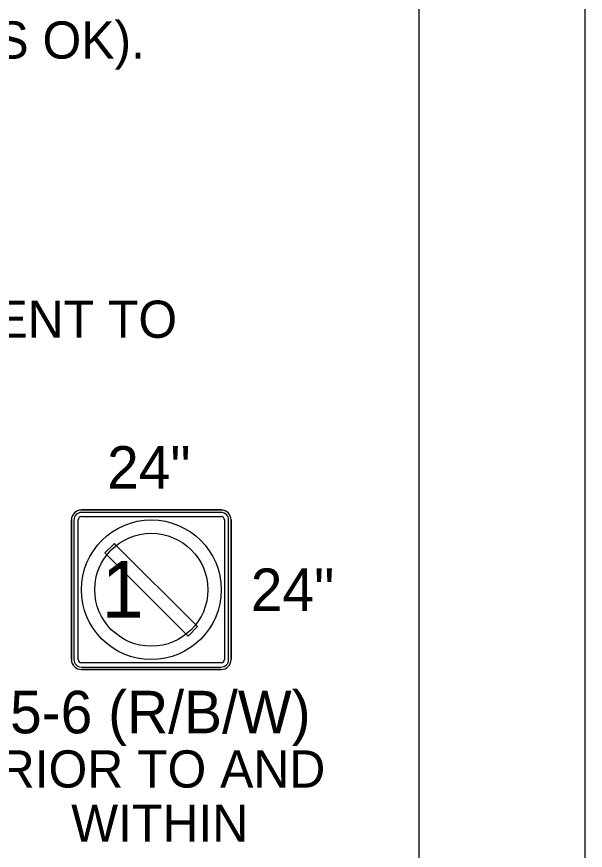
# Model space of a CAD drawing. Extents: x 99958 to 100176, y 99935 to 100011.
# Drawn here: x 100114.994 to 100116.062, y 99941.262 to 99942.829 of the extents above; entities that cross this region are included whole.
import ezdxf

# ---------------------------------------------------------------- set-up
doc = ezdxf.new("R2010")
doc.units = 0
for name, color, linetype in [('SH_GI_GeneralNotesBodyText', 7, 'Continuous'), ('SH_GI_PlotLimits', 7, 'Continuous'), ('SH_GI_SheetBorder', 7, 'Continuous'), ('TR_SN_ConstructionSigns', 7, 'Continuous')]:
    doc.layers.add(name, color=color, linetype=linetype)

msp = doc.modelspace()

# ---------------------------------------------------------------- linework, layer by layer
at = {"layer": 'SH_GI_PlotLimits'}
msp.add_lwpolyline([(100099.0625, 99939.6875), (100116.0625, 99939.6875), (100116.0625, 99950.6875), (100099.0625, 99950.6875)], close=True, dxfattribs=at)
at = {"layer": 'SH_GI_SheetBorder'}
msp.add_line((100115.75, 99950.375), (100115.75, 99940), dxfattribs=at)
at = {"layer": 'TR_SN_ConstructionSigns'}
for p, q in [((100115.3783, 99941.9019), (100115.1158, 99941.9019)), ((100115.1158, 99941.9019), (100115.3783, 99941.9019)), ((100115.3783, 99941.9019), (100115.1158, 99941.9019)), ((100115.3783, 99941.8972), (100115.1158, 99941.8972)), ((100115.0971, 99941.8831), (100115.0971, 99941.6206)), ((100115.0971, 99941.6206), (100115.0971, 99941.8831)), ((100115.0971, 99941.8831), (100115.0971, 99941.6206)), ((100115.1018, 99941.8831), (100115.1018, 99941.6206)), ((100115.1096, 99941.6206), (100115.1096, 99941.8831)), ((100115.1158, 99941.8894), (100115.3783, 99941.8894)), ((100115.3846, 99941.8831), (100115.3846, 99941.6206)), ((100115.3924, 99941.6206), (100115.3924, 99941.8831)), ((100115.3971, 99941.6206), (100115.3971, 99941.8831)), ((100115.3971, 99941.8831), (100115.3971, 99941.6206)), ((100115.3971, 99941.6206), (100115.3971, 99941.8831)), ((100115.3783, 99941.6144), (100115.1158, 99941.6144)), ((100115.1158, 99941.6066), (100115.3783, 99941.6066)), ((100115.1158, 99941.6019), (100115.3783, 99941.6019)), ((100115.3783, 99941.6019), (100115.1158, 99941.6019)), ((100115.1158, 99941.6019), (100115.3783, 99941.6019))]:
    msp.add_line(p, q, dxfattribs=at)
msp.add_lwpolyline([(100115.3305, 99941.6861), (100115.1813, 99941.8353), (100115.1778, 99941.8389), (100115.1601, 99941.8212), (100115.3128, 99941.6685), (100115.3164, 99941.6649), (100115.3341, 99941.6826), (100115.3305, 99941.6861)], dxfattribs=at)
for radius in [0.1313, 0.1062]:
    msp.add_circle((100115.2471, 99941.7519), radius, dxfattribs=at)
for centre, radius, start, end in [((100115.1158, 99941.8831), 0.0187, 90, 180), ((100115.1158, 99941.8831), 0.0187, 90, 180), ((100115.1158, 99941.8831), 0.0187, 90, 180), ((100115.1158, 99941.8831), 0.0141, 90, 180), ((100115.3783, 99941.8831), 0.0187, 0, 90), ((100115.3783, 99941.8831), 0.0187, 0, 90), ((100115.3783, 99941.8831), 0.0187, 0, 90), ((100115.3783, 99941.8831), 0.0141, 0, 90), ((100115.1158, 99941.8831), 0.00625, 90, 180), ((100115.3783, 99941.8831), 0.00625, 0, 90), ((100115.1158, 99941.6206), 0.0187, 180, 270), ((100115.1158, 99941.6206), 0.0187, 180, 270), ((100115.1158, 99941.6206), 0.0187, 180, 270), ((100115.1158, 99941.6206), 0.0141, 180, 270), ((100115.1158, 99941.6206), 0.00625, 180, 270), ((100115.3783, 99941.6206), 0.0141, 270, 0), ((100115.3783, 99941.6206), 0.00625, 270, 0), ((100115.3783, 99941.6206), 0.0187, 270, 0), ((100115.3783, 99941.6206), 0.0187, 270, 0), ((100115.3783, 99941.6206), 0.0187, 270, 0)]:
    msp.add_arc(centre, radius, start, end, dxfattribs=at)

# ---------------------------------------------------------------- texts
at = {"layer": 'SH_GI_GeneralNotesBodyText'}
for s, p in [('ALTERNATE ROUTE, OR FREE SHUTTLE (WORK TRUCK, VAN, OR BUS OK).', (100111.839, 99942.7506)), ("(F) PROVIDE TEMP. 4' MIN BIKE LANE THROUGH LANE CLOSURE ADJACENT TO ", (100111.689, 99942.2256))]:
    msp.add_text(s, height=0.07, rotation=360, dxfattribs=at).set_placement(p)
at = {"layer": 'TR_SN_ConstructionSigns'}
for s, height, p in [('24"', 0.08, (100115.164, 99941.9419)), ('24"', 0.08, (100115.434, 99941.7119)), ('R5-6 (R/B/W)', 0.08, (100114.9045, 99941.4819)), ('PRIOR TO AND', 0.07, (100114.898, 99941.3799)), ('WITHIN', 0.07, (100115.0965, 99941.2779))]:
    msp.add_text(s, height=height, rotation=360, dxfattribs=at).set_placement(p)
msp.add_text('1', height=0.1065, dxfattribs=at).set_placement((100115.1538, 99941.6994))

doc.saveas('drawing.dxf')
